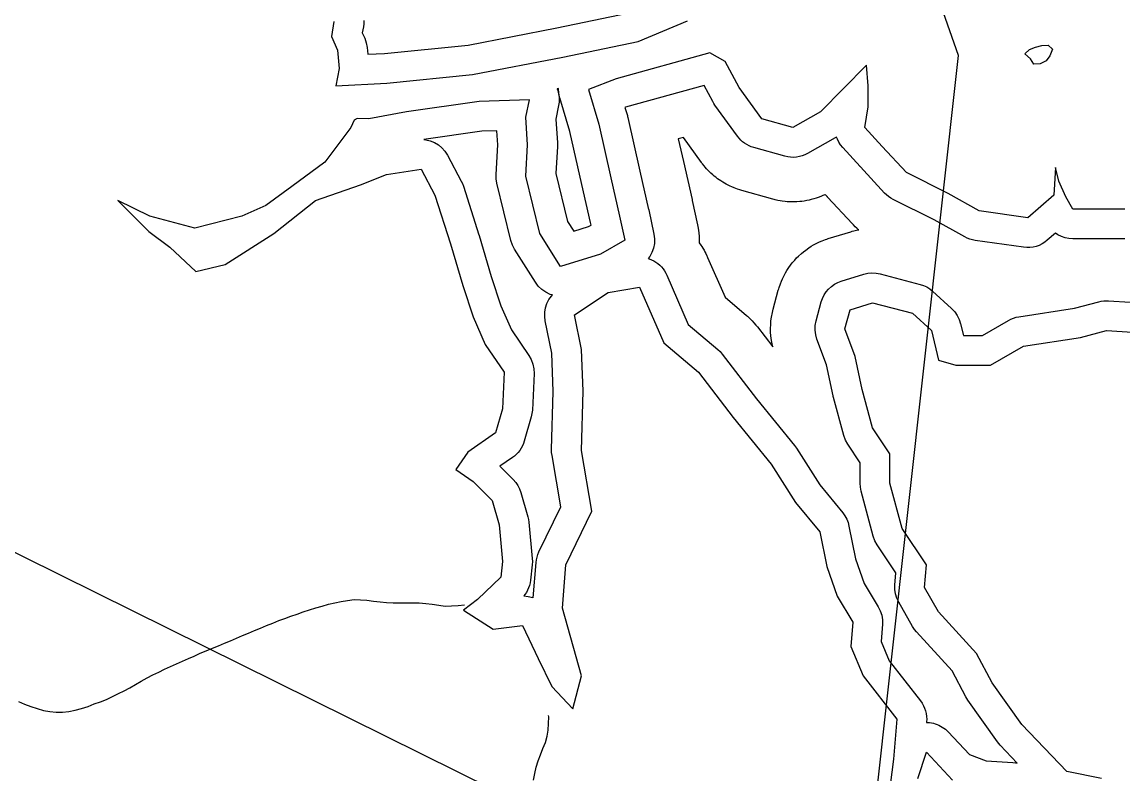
# Model space of a CAD drawing. Extents: x 1950930 to 2061844, y 904556 to 1017002.
# Drawn here: x 1978195 to 1980963, y 986276 to 988166 of the extents above; entities that cross this region are included whole.
import ezdxf

# ---------------------------------------------------------------- set-up
doc = ezdxf.new("R2010")
doc.units = 0
for name, color, linetype in [('Exist Hydrographic Buffer Line', 7, 'Continuous'), ('Exist Hydrographic Lake Shore', 7, 'Continuous'), ('Exist Hydrographic Misc Water Feature', 7, 'Continuous'), ('Exist Utilities Electrical Transmission Line', 7, 'Continuous')]:
    doc.layers.add(name, color=color, linetype=linetype)

msp = doc.modelspace()

# ---------------------------------------------------------------- linework, layer by layer
at = {"layer": 'Exist Hydrographic Buffer Line'}
for points in [[(1979054.4, 988169.5), (1979054.3, 988161.5), (1979053.3, 988153.6), (1979050.7, 988138.8), (1979056.9, 988124.7), (1979060.7, 988113.5), (1979062.8, 988101.8), (1979064.5, 988084.5), (1979106.7, 988086.6), (1979317.2, 988107.9), (1979540, 988150.8), (1979721.9, 988188.4)], [(1980967.8, 987620.6), (1980898.1, 987620.6), (1980837.1, 987620.6), (1980827.2, 987621.3), (1980817.6, 987623.2), (1980808.2, 987626.4), (1980799.4, 987630.8), (1980793.3, 987634.9), (1980772.9, 987617.2), (1980766.5, 987612.2), (1980759.7, 987608), (1980752.5, 987604.5), (1980744.9, 987601.9), (1980737.1, 987600), (1980729.1, 987599), (1980721.1, 987598.9), (1980713.1, 987599.6), (1980591.1, 987617), (1980584.4, 987618.3), (1980577.8, 987620.2), (1980571.4, 987622.7), (1980565.3, 987625.7), (1980488.3, 987668.5), (1980385.1, 987720.1), (1980379.3, 987723.4), (1980373.8, 987727.1), (1980368.6, 987731.4), (1980363.8, 987736), (1980302.8, 987801.5), (1980302.5, 987801.8), (1980302.2, 987802.2), (1980258.6, 987850.2), (1980253.2, 987856.7), (1980248.7, 987863.9), (1980245, 987871.4), (1980243.1, 987876.7), (1980239.7, 987874.5), (1980170, 987835.2), (1980163.4, 987831.9), (1980156.6, 987829.3), (1980149.5, 987827.4), (1980142.3, 987826.1), (1980134.9, 987825.6), (1980127.6, 987825.8), (1980120.3, 987826.7), (1980113.1, 987828.3), (1980034.7, 987850.1), (1980028.7, 987852.1), (1980022.9, 987854.5), (1980017.2, 987857.5), (1980011.9, 987860.9), (1980006.9, 987864.7), (1980002.2, 987868.9), (1979997.9, 987873.5), (1979994, 987878.5), (1979937.3, 987957), (1979934.5, 987961.2), (1979931.9, 987965.6), (1979910.2, 988006.4), (1979712, 987951.3), (1979710.9, 987950.9), (1979717, 987930.8), (1979717.7, 987928.3), (1979718.3, 987925.8), (1979748.8, 987790.7), (1979770.6, 987694.8), (1979770.7, 987694.3), (1979770.8, 987693.9), (1979783.8, 987632.8), (1979785.4, 987621.1), (1979785.1, 987609.3), (1979782.9, 987597.7), (1979779, 987586.5), (1979773.3, 987576.1), (1979769.4, 987571.1), (1979771.9, 987570.3), (1979777.7, 987568), (1979783.3, 987565.3), (1979788.6, 987562.1), (1979793.7, 987558.5), (1979798.4, 987554.5), (1979802.8, 987550.1), (1979806.8, 987545.4), (1979810.4, 987540.3), (1979813.5, 987535), (1979816.3, 987529.4), (1979870.3, 987405.7), (1979944.3, 987342.8), (1979950, 987337.4), (1979955.2, 987331.4), (1980041.7, 987218.8), (1980136.9, 987101.9), (1980139.6, 987098.4), (1980142, 987094.8), (1980200.6, 987002.7), (1980258.7, 986932.1), (1980264.1, 986924.7), (1980268.5, 986916.6), (1980272, 986908.1), (1980274.3, 986899.2), (1980290.7, 986817.2), (1980312.6, 986755.2), (1980347.9, 986696.3), (1980353, 986686), (1980356.5, 986675.1), (1980358.3, 986663.8), (1980358.4, 986652.3), (1980355.3, 986608.9), (1980375.2, 986560.5), (1980453.9, 986459.6), (1980457.9, 986453.8), (1980461.4, 986447.8), (1980464.3, 986441.4), (1980466.6, 986434.7), (1980468.3, 986427.9), (1980469.3, 986421), (1980469.7, 986414), (1980469.4, 986407), (1980469.3, 986405.6), (1980472, 986405.5), (1980476.8, 986405.2), (1980481.6, 986404.5), (1980486.4, 986403.5), (1980491, 986402.2), (1980495.6, 986400.6), (1980500.1, 986398.8), (1980504.4, 986396.6), (1980508.6, 986394.2), (1980512.6, 986391.5), (1980516.5, 986388.5), (1980520.1, 986385.3), (1980523.5, 986381.9), (1980576.9, 986324.9), (1980619.5, 986308.9), (1980686.5, 986305.2), (1980693.2, 986304.5), (1980697.4, 986303.7), (1980654.4, 986348.4), (1980650.7, 986352.6), (1980647.3, 986357), (1980573.2, 986461.7), (1980570.5, 986465.8), (1980568.1, 986470), (1980533.4, 986535.6), (1980444, 986633.2), (1980438.7, 986639.6), (1980434.2, 986646.7), (1980399.3, 986707.7), (1980394.5, 986717.8), (1980391.3, 986728.5), (1980389.6, 986739.5), (1980389.7, 986750.7), (1980392, 986781.5), (1980345.4, 986851.6), (1980339.5, 986862.2), (1980335.4, 986873.7), (1980304.9, 986987.1), (1980302.9, 986996.7), (1980302.3, 987006.6), (1980302.3, 987058), (1980271.3, 987104.5), (1980265.4, 987115.1), (1980261.3, 987126.4), (1980235.2, 987222.3), (1980234.6, 987224.5), (1980234.2, 987226.6), (1980217.9, 987303.9), (1980193.7, 987368.4), (1980190.5, 987379.6), (1980189, 987391.2), (1980189.4, 987402.9), (1980191.6, 987414.4), (1980204.7, 987462.4), (1980207.7, 987471.3), (1980211.9, 987479.8), (1980217, 987487.7), (1980223.1, 987494.8), (1980230.1, 987501.2), (1980237.8, 987506.6), (1980246.2, 987511), (1980255, 987514.4), (1980311.6, 987531.8), (1980321.7, 987534.2), (1980332.1, 987535.1), (1980342.4, 987534.6), (1980352.6, 987532.7), (1980452.9, 987506.5), (1980461.5, 987503.7), (1980469.7, 987499.9), (1980477.4, 987495.1), (1980484.4, 987489.4), (1980532.3, 987445.8), (1980540.1, 987437.6), (1980546.5, 987428.4), (1980551.5, 987418.3), (1980554.9, 987407.5), (1980561.8, 987378.1), (1980609.9, 987378.1), (1980675.2, 987416), (1980681.5, 987419.2), (1980688, 987421.9), (1980694.7, 987423.9), (1980701.6, 987425.2), (1980841.3, 987446.4), (1980902.7, 987462.8), (1980908.7, 987464.1), (1980914.8, 987465), (1980920.9, 987465.3), (1980927, 987465.2), (1980981.3, 987461.6)]]:
    msp.add_lwpolyline(points, dxfattribs=at)
for points in [[(1979582.1, 987640.1), (1979619.6, 987651.5), (1979625.7, 987655), (1979624.2, 987662), (1979602.5, 987757.5), (1979602.5, 987757.6), (1979602.5, 987757.6), (1979572.5, 987890.3), (1979547.1, 987975), (1979545.4, 987981.8), (1979544.4, 987988.8), (1979544, 987995.8), (1979544.1, 987998.8), (1979540.5, 987998.1), (1979540.8, 987997.2), (1979542.2, 987993.2), (1979543.4, 987989.2), (1979544.3, 987985), (1979545.1, 987980.9), (1979545.5, 987976.7), (1979545.8, 987972.5), (1979545.8, 987968.2), (1979545.5, 987964), (1979545.1, 987959.8), (1979544.3, 987955.7), (1979537.5, 987921.7), (1979541.3, 987861.7), (1979541.4, 987857.2), (1979541.3, 987852.8), (1979537.6, 987785.4), (1979566.9, 987664.2)], [(1979480.5, 986718.8), (1979487.6, 986807.6), (1979488.4, 986814.5), (1979489.9, 986821.2), (1979492.1, 986827.9), (1979494.8, 986834.2), (1979549.7, 986947.8), (1979527.6, 987076.8), (1979526.7, 987084.2), (1979526.6, 987091.6), (1979530.9, 987237.2), (1979526.9, 987333.4), (1979510.6, 987414.9), (1979509.2, 987425.9), (1979509.5, 987436.9), (1979511.4, 987447.8), (1979514.8, 987458.3), (1979519.8, 987468.2), (1979526.1, 987477.2), (1979528.7, 987479.8), (1979523.1, 987481.4), (1979512, 987486.6), (1979502, 987493.5), (1979493.2, 987501.9), (1979485.8, 987511.7), (1979433.5, 987594.5), (1979427.9, 987605.3), (1979424.1, 987616.9), (1979389.2, 987760.8), (1979387.4, 987771.7), (1979387.2, 987782.6), (1979391.3, 987856.7), (1979389.1, 987892.5), (1979351, 987891.2), (1979205.5, 987870.4), (1979210.3, 987870), (1979221.5, 987867.3), (1979232.1, 987862.9), (1979242, 987857), (1979250.8, 987849.6), (1979258.4, 987840.9), (1979264.6, 987831.2), (1979299.5, 987765.8), (1979302.4, 987759.7), (1979304.7, 987753.4), (1979343.9, 987631.3), (1979344.2, 987630.4), (1979344.5, 987629.4), (1979374.6, 987526.1), (1979399.2, 987452.2), (1979425.5, 987392), (1979469.4, 987328.1), (1979475.5, 987317.6), (1979479.7, 987306.2), (1979482.1, 987294.3), (1979482.5, 987282.1), (1979478.2, 987190.5), (1979477.3, 987181.9), (1979475.4, 987173.5), (1979457.9, 987112.4), (1979455.9, 987106.3), (1979453.3, 987100.4), (1979450.3, 987094.7), (1979446.7, 987089.3), (1979442.7, 987084.2), (1979438.3, 987079.5), (1979433.5, 987075.1), (1979428.3, 987071.3), (1979396.7, 987049.5), (1979430.2, 987016), (1979436.4, 987008.8), (1979441.8, 987001), (1979446, 986992.5), (1979449.2, 986983.5), (1979466.7, 986922.5), (1979468.2, 986915.8), (1979469.2, 986909), (1979477.9, 986817.4), (1979478.2, 986809.7), (1979477.8, 986802), (1979473.4, 986762.8), (1979472.4, 986756.4), (1979470.9, 986750.1), (1979468.8, 986743.9), (1979466.2, 986738), (1979463.1, 986732.3), (1979459.5, 986726.8), (1979457, 986723.8), (1979467.8, 986722.5), (1979479.1, 986719.4)], [(1980082.7, 987349.2), (1980080.8, 987357.1), (1980079.4, 987365.7), (1980077.9, 987377.3), (1980077.2, 987386.1), (1980077.1, 987394.8), (1980077.5, 987406.5), (1980078.1, 987415.2), (1980079.4, 987423.9), (1980081.6, 987435.4), (1980082.5, 987439.6), (1980083.5, 987443.9), (1980096.6, 987491.8), (1980097.6, 987495.2), (1980098.7, 987498.6), (1980101.7, 987507.5), (1980104.2, 987514.1), (1980107.1, 987520.5), (1980111.2, 987529), (1980114.5, 987535.2), (1980118.2, 987541.2), (1980123.4, 987549.1), (1980127.4, 987554.9), (1980131.8, 987560.3), (1980137.9, 987567.5), (1980142.7, 987572.7), (1980147.7, 987577.6), (1980154.7, 987584), (1980160, 987588.6), (1980165.7, 987592.8), (1980173.4, 987598.2), (1980179.3, 987602.1), (1980185.4, 987605.6), (1980193.7, 987610), (1980200, 987613.1), (1980206.5, 987615.8), (1980215.3, 987619.1), (1980218.7, 987620.3), (1980222, 987621.4), (1980278.7, 987638.8), (1980282.4, 987639.9), (1980286.2, 987640.9), (1980296.3, 987643.2), (1980298.8, 987643.7), (1980297.6, 987644.7), (1980293.8, 987648), (1980290.2, 987651.4), (1980285.4, 987656.1), (1980283.6, 987657.8), (1980281.9, 987659.7), (1980220.9, 987725.1), (1980220.8, 987725.2), (1980220.7, 987725.3), (1980220.3, 987725.7), (1980220.1, 987726), (1980219.8, 987726.2), (1980219.5, 987726.6), (1980219.4, 987726.7), (1980219.3, 987726.9), (1980214.4, 987732.2), (1980213.5, 987731.8), (1980208.6, 987729.4), (1980203.5, 987727.4), (1980196.6, 987724.7), (1980191.5, 987722.9), (1980186.2, 987721.3), (1980179.1, 987719.4), (1980173.8, 987718), (1980168.4, 987717), (1980161.2, 987715.7), (1980155.8, 987715), (1980150.3, 987714.4), (1980143, 987713.9), (1980137.5, 987713.6), (1980132, 987713.6), (1980124.7, 987713.8), (1980119.2, 987714.1), (1980113.7, 987714.7), (1980106.4, 987715.6), (1980101, 987716.4), (1980095.6, 987717.5), (1980088.5, 987719.1), (1980085.8, 987719.7), (1980083.1, 987720.4), (1980004.7, 987742.2), (1980002.4, 987742.9), (1980000.2, 987743.6), (1979994.2, 987745.5), (1979989.7, 987747.1), (1979985.3, 987748.8), (1979979.5, 987751.3), (1979975.2, 987753.2), (1979970.9, 987755.3), (1979965.3, 987758.2), (1979961.2, 987760.5), (1979957.2, 987762.9), (1979951.8, 987766.3), (1979947.9, 987768.9), (1979944.1, 987771.7), (1979939.1, 987775.6), (1979935.4, 987778.5), (1979931.8, 987781.6), (1979927.1, 987785.8), (1979923.7, 987789.1), (1979920.4, 987792.4), (1979916.1, 987797.1), (1979912.9, 987800.6), (1979909.9, 987804.2), (1979906, 987809.2), (1979904.5, 987811.1), (1979903.1, 987813), (1979857.9, 987875.6), (1979845.2, 987872.1), (1979858, 987815.4), (1979879.8, 987719.6), (1979879.8, 987719.4), (1979879.9, 987719.3), (1979880, 987718.8), (1979880, 987718.5), (1979880.1, 987718.1), (1979880.2, 987717.7), (1979880.2, 987717.5), (1979880.3, 987717.3), (1979893.3, 987656.3), (1979894.2, 987651.9), (1979894.9, 987647.6), (1979896.4, 987635.9), (1979897.2, 987627.1), (1979897.4, 987618.2), (1979897.2, 987611.5), (1979898, 987610.4), (1979901.6, 987605.3), (1979904.2, 987601.5), (1979906.6, 987597.5), (1979909.8, 987592.2), (1979912.1, 987588.2), (1979914.2, 987584.1), (1979916.9, 987578.5), (1979917.9, 987576.4), (1979918.9, 987574.3), (1979962.6, 987474.3), (1980016.9, 987428.1), (1980019.1, 987426.2), (1980021.3, 987424.2), (1980027, 987418.8), (1980031.2, 987414.6), (1980035.1, 987410.2), (1980040.3, 987404.2), (1980042.1, 987402), (1980044, 987399.6)]]:
    msp.add_lwpolyline(points, close=True, dxfattribs=at)
at = {"layer": 'Exist Hydrographic Lake Shore'}
for points in [[(1978979.4, 988166.6), (1978972.9, 988129.5), (1978988.1, 988094.7), (1978992.5, 988048.9), (1978983.8, 988005.3), (1979112.3, 988011.8), (1979328.1, 988033.6), (1979554.7, 988077.2), (1979744.3, 988116.5), (1979868.5, 988168.8)], [(1980967.8, 987695.6), (1980898.1, 987695.6), (1980837.1, 987695.6), (1980819.6, 987726.1), (1980802.2, 987765.4), (1980793.5, 987800.3), (1980789.1, 987730.5), (1980723.7, 987673.8), (1980601.7, 987691.3), (1980523.3, 987734.9), (1980418.7, 987787.2), (1980357.7, 987852.6), (1980314.1, 987900.6), (1980322.8, 987952.9), (1980322.8, 988005.3), (1980318.4, 988057.6), (1980203, 987939.8), (1980133.2, 987900.6), (1980054.8, 987922.4), (1979998.1, 988000.9), (1979963.3, 988066.3), (1979924, 988088.1), (1979688.7, 988022.7), (1979619, 987996.5), (1979645.1, 987909.3), (1979675.6, 987774.1), (1979697.4, 987678.2), (1979710.5, 987617.1), (1979649.5, 987582.2), (1979549.2, 987551.7), (1979496.9, 987634.6), (1979462.1, 987778.5), (1979466.4, 987857), (1979462.1, 987926.8), (1979470.8, 987970.4), (1979344.4, 987966), (1979161.4, 987939.8), (1979067.1, 987922.4), (1979037.7, 987923.5), (1979030.1, 987919.1), (1979021.9, 987900.6)], [(1979021.9, 987900.6), (1978956.5, 987813.4), (1978873.7, 987752.3), (1978808.4, 987704.3), (1978747.4, 987678.2), (1978629.7, 987647.6), (1978516.4, 987678.2), (1978435.8, 987717.4), (1978514.2, 987638.9), (1978566.5, 987599.7), (1978631.9, 987538.6), (1978706, 987556.1), (1978828, 987634.6), (1978932.6, 987717.4), (1979045.9, 987756.7), (1979111.3, 987782.8), (1979198.4, 987795.9), (1979233.3, 987730.5), (1979272.5, 987608.4), (1979303, 987503.7), (1979329.2, 987425.2), (1979359.7, 987355.5), (1979407.6, 987285.7), (1979403.3, 987194.1), (1979385.8, 987133), (1979316.1, 987085.1), (1979285.6, 987041.5), (1979329.2, 987010.9), (1979377.1, 986963), (1979394.5, 986901.9), (1979403.3, 986810.3), (1979398.9, 986771.1), (1979340.1, 986714.4), (1979305.2, 986688.2), (1979379.3, 986640.2), (1979453.4, 986649), (1979492.6, 986566.1), (1979527.5, 986496.3), (1979579.8, 986439.6), (1979601.5, 986522.5), (1979553.6, 986692.6), (1979562.3, 986801.6), (1979627.7, 986936.8), (1979601.5, 987089.4), (1979605.9, 987237.7), (1979601.5, 987342.4), (1979584.1, 987429.6), (1979669.1, 987486.3), (1979747.5, 987499.4), (1979808.6, 987359.8), (1979895.7, 987285.7), (1979982.9, 987172.3), (1980078.7, 987054.5), (1980139.8, 986958.6), (1980200.8, 986884.5), (1980218.2, 986797.2), (1980244.4, 986723.1), (1980283.6, 986657.7), (1980279.2, 986596.6), (1980309.7, 986522.5), (1980394.7, 986413.5), (1980386, 986313.2), (1980372.9, 986208.5)], [(1980909, 986265.2), (1980821.8, 986282.6), (1980708.5, 986400.4), (1980634.4, 986505), (1980595.2, 986579.2), (1980499.3, 986683.8), (1980464.4, 986744.9), (1980468.8, 986801.6), (1980407.8, 986893.2), (1980377.3, 987006.6), (1980377.3, 987080.7), (1980333.7, 987146.1), (1980307.5, 987242.1), (1980290.1, 987324.9), (1980264, 987394.7), (1980277, 987442.7), (1980333.7, 987460.1), (1980433.9, 987434), (1980481.9, 987390.3), (1980499.3, 987316.2), (1980542.9, 987303.1), (1980630, 987303.1), (1980712.8, 987351.1), (1980856.7, 987372.9), (1980922, 987390.3)], [(1980922, 987390.3), (1980987.4, 987386)], [(1980447, 986265.2), (1980468.8, 986330.6), (1980534.2, 986260.8)]]:
    msp.add_lwpolyline(points, dxfattribs=at)
at = {"layer": 'Exist Hydrographic Misc Water Feature'}
for points in [[(1980716, 988085.7), (1980727.9, 988097), (1980743.2, 988102.3), (1980759.4, 988106.9), (1980775.4, 988107.4), (1980786.3, 988097.4), (1980779.1, 988081.1), (1980769.9, 988068.2), (1980755.1, 988060.3), (1980738.7, 988059.8), (1980730.9, 988073.1), (1980716, 988085.7)], [(1978186, 986458.5), (1978201.4, 986451.6), (1978217.2, 986445.6), (1978233, 986440.4), (1978249.2, 986435.9), (1978265, 986433.1), (1978281, 986431.1), (1978296.8, 986431.7), (1978312.8, 986433), (1978329, 986436.7), (1978345, 986440.5), (1978361.2, 986445.9), (1978376.9, 986452.1), (1978392.5, 986457.5), (1978407.9, 986463.7), (1978422.9, 986470.8), (1978437.4, 986478), (1978452, 986485.1), (1978466.4, 986492.9), (1978480.7, 986500.9), (1978495.1, 986509.6), (1978509.4, 986517.5), (1978524, 986525.4), (1978538.7, 986532.4), (1978553.7, 986539.5), (1978568.5, 986546.6), (1978583.4, 986552.8), (1978598.2, 986560), (1978613.4, 986566.3), (1978628.3, 986572.5), (1978643.3, 986579.5), (1978658.5, 986585.7), (1978673.7, 986592), (1978689, 986598.3), (1978704, 986604.5), (1978719.2, 986610.8), (1978734.4, 986617.8), (1978749.3, 986624.1), (1978764.5, 986630.3), (1978779.7, 986636.6), (1978794.8, 986642.9), (1978810, 986649.1), (1978825.4, 986655.4), (1978840.6, 986661.6), (1978856, 986667.1), (1978871.3, 986672.4), (1978886.7, 986677.8), (1978902.1, 986683.3), (1978917.9, 986688.7), (1978933.5, 986693.3), (1978949.5, 986697.9), (1978965.4, 986702.5), (1978981.4, 986706.3), (1978997.4, 986709.2), (1979013.6, 986712.2), (1979029.8, 986714.3), (1979046, 986713.9), (1979062.4, 986712.8), (1979078.8, 986710.8), (1979095.2, 986708.9), (1979111.7, 986706.8), (1979128.3, 986706.5), (1979144.5, 986706.2), (1979160.9, 986706.6), (1979177.3, 986706.3), (1979193.9, 986706), (1979210.1, 986704.8), (1979226.3, 986702.8), (1979242.7, 986700.1), (1979258.9, 986698), (1979275.3, 986698.5), (1979291.5, 986699.9), (1979307.9, 986701.1)], [(1979480.9, 986261), (1979484.2, 986277.5), (1979487.9, 986292.9), (1979492.6, 986309.2), (1979498.4, 986324.6), (1979504.7, 986340.2), (1979510.9, 986355.6), (1979515.4, 986371.1), (1979518.1, 986386.6), (1979519.1, 986403), (1979519.3, 986419.5), (1979519.2, 986423)]]:
    msp.add_lwpolyline(points, dxfattribs=at)
at = {"layer": 'Exist Utilities Electrical Transmission Line'}
for points in [[(1980294.8, 985784.7), (1980549.5, 988081.8), (1978885.2, 992818.4), (1978896.7, 993199.6)], [(1977917.6, 986961.2), (1978107.1, 986866.8), (1980107.7, 985877.2)]]:
    msp.add_lwpolyline(points, dxfattribs=at)

doc.saveas('drawing.dxf')
